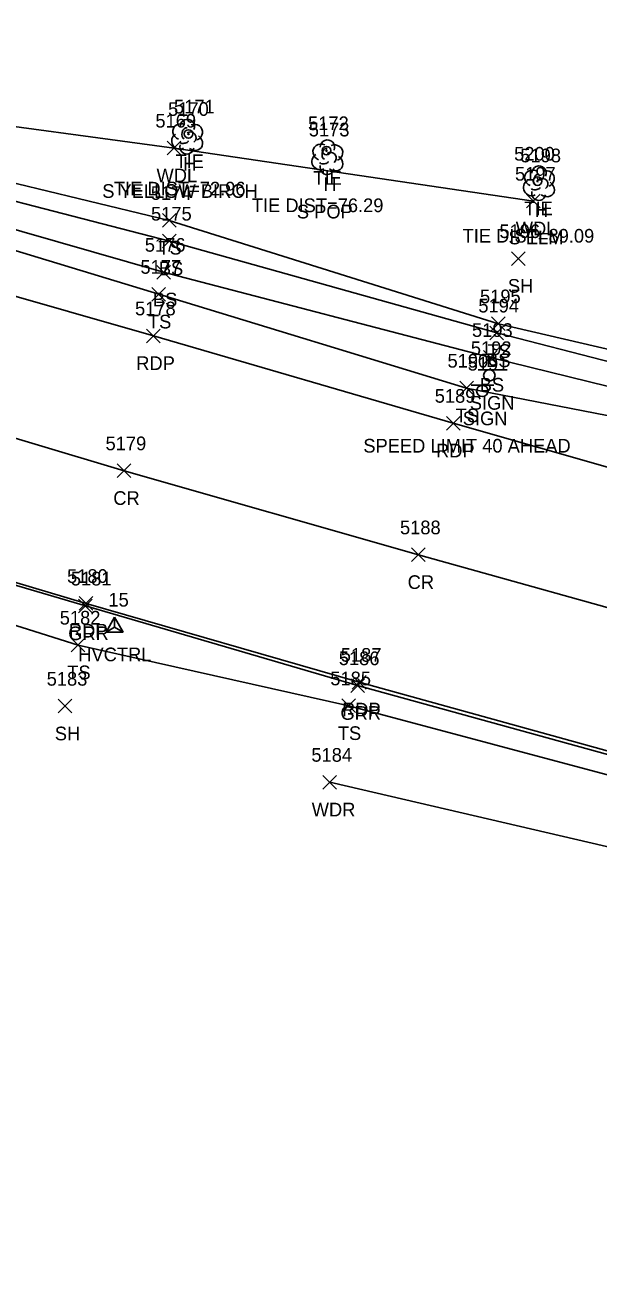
# Model space of a CAD drawing. Extents: x 1611797 to 1633212, y 298978 to 305475.
# Drawn here: x 1621136.7 to 1621220.5, y 300757.2 to 300938.8 of the extents above; entities that cross this region are included whole.
import ezdxf

# ---------------------------------------------------------------- set-up
doc = ezdxf.new("R2010")
doc.units = 0
for name, color, linetype in [('C_A', 7, 'Continuous'), ('C_C', 7, 'Continuous'), ('C_I', 7, 'Continuous'), ('CBP', 7, 'Continuous'), ('CPSM', 7, 'Continuous'), ('L_A', 7, 'Continuous'), ('L_C', 7, 'Continuous'), ('L_I', 7, 'Continuous'), ('L_TIC', 7, 'Continuous'), ('LAWA', 7, 'Continuous'), ('LELB', 7, 'Continuous'), ('LTD', 7, 'Continuous'), ('P_A', 7, 'Continuous'), ('P_I', 7, 'Continuous'), ('P_TIC', 7, 'Continuous'), ('PET', 7, 'Continuous'), ('PRC', 7, 'Continuous'), ('R_A', 7, 'Continuous'), ('R_I', 7, 'Continuous'), ('R_TIC', 7, 'Continuous'), ('RGR', 7, 'Continuous'), ('S_A', 7, 'Continuous'), ('S_C', 7, 'Continuous'), ('S_I', 7, 'Continuous'), ('SSGN', 7, 'Continuous')]:
    doc.layers.add(name, color=color, linetype=linetype)

msp = doc.modelspace()

# ---------------------------------------------------------------- linework, layer by layer
at = {"layer": 'CBP'}
for centre, radius in [((1621160.63, 300922.78), 0.625), ((1621160.63, 300922.78), 0.0833), ((1621180.8, 300920.34), 0.625), ((1621180.8, 300920.34), 0.0833), ((1621211.66, 300915.88), 0.625), ((1621211.66, 300915.88), 0.0833)]:
    msp.add_circle(centre, radius, dxfattribs=at)
at = {"layer": 'CPSM'}
for p, q in [((1621148.56, 300849.9), (1621149.81, 300852.07)), ((1621148.56, 300849.9), (1621149.81, 300850.62)), ((1621151.06, 300849.9), (1621149.81, 300852.07)), ((1621149.81, 300850.62), (1621149.81, 300852.07)), ((1621149.81, 300850.62), (1621149.81, 300850.62)), ((1621149.81, 300850.62), (1621151.06, 300849.9)), ((1621148.56, 300849.9), (1621151.06, 300849.9))]:
    msp.add_line(p, q, dxfattribs=at)
at = {"layer": 'L_TIC'}
for points in [[(1621157.52, 300919.72), (1621159.52, 300921.72)], [(1621159.52, 300919.72), (1621157.52, 300921.72)], [(1621210.06, 300911.95), (1621212.06, 300913.95)], [(1621212.06, 300911.95), (1621210.06, 300913.95)], [(1621156.8, 300909.14), (1621158.8, 300911.14)], [(1621158.8, 300909.14), (1621156.8, 300911.14)], [(1621156.83, 300906.11), (1621158.83, 300908.11)], [(1621158.83, 300906.11), (1621156.83, 300908.11)], [(1621207.84, 300903.55), (1621209.84, 300905.55)], [(1621209.84, 300903.55), (1621207.84, 300905.55)], [(1621155.98, 300901.55), (1621157.98, 300903.55)], [(1621157.98, 300901.55), (1621155.98, 300903.55)], [(1621155.28, 300898.32), (1621157.28, 300900.32)], [(1621157.28, 300898.32), (1621155.28, 300900.32)], [(1621204.94, 300894.01), (1621206.94, 300896.01)], [(1621206.94, 300894.01), (1621204.94, 300896.01)], [(1621204.7, 300892.66), (1621206.7, 300894.66)], [(1621206.7, 300892.66), (1621204.7, 300894.66)], [(1621203.77, 300889.08), (1621205.77, 300891.08)], [(1621205.77, 300889.08), (1621203.77, 300891.08)], [(1621200.28, 300884.59), (1621202.28, 300886.59)], [(1621202.28, 300884.59), (1621200.28, 300886.59)], [(1621143.48, 300846.99), (1621145.48, 300848.99)], [(1621145.48, 300846.99), (1621143.48, 300848.99)], [(1621141.58, 300838.05), (1621143.58, 300840.05)], [(1621143.58, 300838.05), (1621141.58, 300840.05)], [(1621183.05, 300838.1), (1621185.05, 300840.1)], [(1621185.05, 300838.1), (1621183.05, 300840.1)], [(1621180.28, 300826.92), (1621182.28, 300828.92)], [(1621182.28, 300826.92), (1621180.28, 300828.92)]]:
    msp.add_lwpolyline(points, dxfattribs=at)
at = {"layer": 'LAWA'}
for points in [[(1620861.04, 301010.64), (1620881.98, 300998.6), (1620938.74, 300983.06), (1620978.24, 300972.51), (1621027.9, 300952.6), (1621073.79, 300943.58), (1621123.92, 300925.4), (1621158.52, 300920.72), (1621211.06, 300912.95)], [(1621181.28, 300827.92), (1621223.86, 300818.05), (1621259.85, 300805.3), (1621302.95, 300795.39), (1621349.16, 300784.44), (1621405.32, 300776.46), (1621456.92, 300770.04), (1621498.1, 300763.95), (1621547.06, 300757.25), (1621601.93, 300760.87), (1621651.09, 300764.67), (1621694.04, 300764.66), (1621747.98, 300768.73), (1621798.16, 300780.47), (1621852.88, 300793.91), (1621883, 300806.16), (1621927.85, 300819.1), (1621967.48, 300826.99), (1621990.87, 300829.17), (1622005.83, 300841.63), (1622047.88, 300859.2), (1622083.34, 300869.94), (1622118.6, 300887.45), (1622128.05, 300883.04)]]:
    msp.add_lwpolyline(points, dxfattribs=at)
at = {"layer": 'LELB'}
for points in [[(1620610.05, 301081.63), (1620653.24, 301064.6), (1620689.93, 301054.76), (1620715.2, 301047.39), (1620738.96, 301039.89), (1620778.77, 301026.53), (1620815.2, 301012.84), (1620843.21, 301002.69), (1620881.71, 300987.15), (1620935.76, 300969.96), (1620973.5, 300956.61), (1621023.49, 300939.01), (1621037.44, 300936.9), (1621039.71, 300937.3), (1621069.26, 300926.97), (1621120.73, 300912.93), (1621156.98, 300902.55), (1621204.77, 300890.08), (1621239.29, 300881.57), (1621276.73, 300871.42), (1621303.38, 300866.18), (1621303.5, 300867.47)], [(1620689.93, 301054.76), (1620716.06, 301051.01), (1620739.89, 301043.74), (1620779.61, 301029.2), (1620817.03, 301018.63), (1620844.33, 301007.99), (1620883.46, 300993.05), (1620936.82, 300975.73), (1620975.28, 300963.09), (1621024.77, 300942.58), (1621038.34, 300941.32), (1621041.82, 300939.47), (1621070.34, 300929.75), (1621157.83, 300907.11), (1621205.7, 300893.66), (1621239.74, 300884.91), (1621277.46, 300874.52), (1621303.5, 300867.47)], [(1620688.72, 301052.34), (1620714.32, 301045.05), (1620737.68, 301035.38), (1620777.23, 301020.57), (1620813.34, 301008.47), (1620842.18, 300998.22), (1620880.79, 300984.17), (1620934.13, 300966.07), (1620973.03, 300953.75), (1621023.42, 300937.71), (1621069.61, 300924.85), (1621119.8, 300910.39), (1621156.28, 300899.32), (1621201.28, 300885.59), (1621238.91, 300878.28), (1621274.83, 300865.29), (1621302.47, 300862.69), (1621305.22, 300865.66), (1621305.79, 300869.49), (1621301.92, 300878.82)], [(1620867.95, 300935.51), (1620874.18, 300931.94), (1620917.81, 300919.84), (1620961.6, 300904.91), (1621001.66, 300890.71), (1621059.05, 300872.94), (1621101.65, 300861.47), (1621144.48, 300847.99), (1621184.05, 300839.1), (1621226.07, 300827.87), (1621262.05, 300818.13), (1621304.32, 300806.96), (1621349.8, 300796.53)], [(1621070.51, 300932.41), (1621122.26, 300918.7), (1621157.8, 300910.14), (1621205.94, 300895.01), (1621239.76, 300887.16), (1621278.8, 300876.27), (1621300.87, 300873.37)]]:
    msp.add_lwpolyline(points, dxfattribs=at)
at = {"layer": 'LTD'}
for p, q in [((1621160.41, 300922.43), (1621160.41, 300922.43)), ((1621160.41, 300922.43), (1621160.41, 300922.43)), ((1621180.9, 300919.42), (1621180.9, 300919.42)), ((1621180.9, 300919.42), (1621180.9, 300919.42)), ((1621211.85, 300915.63), (1621211.85, 300915.63)), ((1621211.85, 300915.63), (1621211.85, 300915.63))]:
    msp.add_line(p, q, dxfattribs=at)
for centre in [(1621160.45, 300923.86), (1621180.95, 300920.86), (1621211.89, 300917.06)]:
    msp.add_arc(centre, 1.05, 335.5272, 180.9563, dxfattribs=at)
for centre, major_axis, ratio, start_param, end_param in [((1621159.62, 300923.09), (1.21, -0.51), 0.895232, 1.570796, 4.712389), ((1621160.2, 300922.88), (-0.208, -0.792), 0.645439, 3.141593, 6.283185), ((1621160.91, 300922.26), (-0.5, 0.667), 0.989748, 3.141593, 6.283185), ((1621161.45, 300923.01), (-1.14, -0.48), 0.949671, 1.570796, 4.712389), ((1621159.32, 300921.72), (0.58, -1.04), 0.959034, 3.141593, 6.283185), ((1621159.95, 300921.68), (-0.625, -0.083), 0.423636, 0, 3.141593), ((1621161.41, 300921.59), (-1.09, 0.79), 0.841452, 1.570796, 4.712389), ((1621180.11, 300920.09), (1.21, -0.51), 0.895232, 1.570796, 4.712389), ((1621181.95, 300920.01), (-1.14, -0.48), 0.949671, 1.570796, 4.712389), ((1621160.41, 300920.93), (0.26, 1.06), 0.942809, 1.570796, 4.712389), ((1621179.82, 300918.72), (0.58, -1.04), 0.959034, 3.141593, 6.283185), ((1621180.7, 300919.88), (-0.208, -0.792), 0.645439, 3.141593, 6.283185), ((1621181.4, 300919.26), (-0.5, 0.667), 0.989748, 3.141593, 6.283185), ((1621181.9, 300918.59), (-1.09, 0.79), 0.841452, 1.570796, 4.712389), ((1621180.9, 300917.92), (0.26, 1.06), 0.942809, 1.570796, 4.712389), ((1621180.45, 300918.67), (-0.625, -0.083), 0.423636, 0, 3.141593), ((1621211.06, 300916.3), (1.21, -0.51), 0.895232, 1.570796, 4.712389), ((1621210.76, 300914.92), (0.58, -1.04), 0.959034, 3.141593, 6.283185), ((1621211.64, 300916.09), (-0.208, -0.792), 0.645439, 3.141593, 6.283185), ((1621212.35, 300915.46), (-0.5, 0.667), 0.989748, 3.141593, 6.283185), ((1621212.89, 300916.21), (-1.14, -0.48), 0.949671, 1.570796, 4.712389), ((1621211.85, 300914.13), (0.26, 1.06), 0.942809, 1.570796, 4.712389), ((1621211.39, 300914.88), (-0.625, -0.083), 0.423636, 0, 3.141593), ((1621212.85, 300914.8), (-1.09, 0.79), 0.841452, 1.570796, 4.712389)]:
    msp.add_ellipse(centre, major_axis=major_axis, ratio=ratio, start_param=start_param, end_param=end_param, dxfattribs=at)
at = {"layer": 'P_TIC'}
for points in [[(1621154.49, 300892.24), (1621156.49, 300894.24)], [(1621156.49, 300892.24), (1621154.49, 300894.24)], [(1621198.33, 300879.45), (1621200.33, 300881.45)], [(1621200.33, 300879.45), (1621198.33, 300881.45)], [(1621150.19, 300872.5), (1621152.19, 300874.5)], [(1621152.19, 300872.5), (1621150.19, 300874.5)], [(1621193.24, 300860.2), (1621195.24, 300862.2)], [(1621195.24, 300860.2), (1621193.24, 300862.2)], [(1621144.64, 300853.09), (1621146.64, 300855.09)], [(1621146.64, 300853.09), (1621144.64, 300855.09)], [(1621184.58, 300841.55), (1621186.58, 300843.55)], [(1621186.58, 300841.55), (1621184.58, 300843.55)]]:
    msp.add_lwpolyline(points, dxfattribs=at)
at = {"layer": 'PET'}
for points in [[(1620652.81, 301063.66), (1620688.75, 301050.82), (1620736.82, 301032.57), (1620776.22, 301017.58), (1620812.29, 301005.23), (1620841.27, 300994.38), (1620880.08, 300981.24), (1620932.9, 300962.82), (1620971.96, 300950.09), (1621021.91, 300933.66), (1621068.47, 300919.77), (1621117.81, 300904.04), (1621155.49, 300893.24), (1621199.33, 300880.45), (1621237.13, 300869.7), (1621273.58, 300859.96), (1621301.98, 300852.73), (1621302.78, 300853.1), (1621341.3, 300845.04)], [(1620638.79, 301027.27), (1620677.57, 301012.33), (1620722.34, 300995.34), (1620767.84, 300978.58), (1620798.09, 300967.55), (1620834.95, 300954.43), (1620835.22, 300953.67), (1620854.54, 300945.51), (1620866.04, 300942.22), (1620872.47, 300940.76), (1620919.99, 300925.33), (1620961.67, 300911.37), (1621008.86, 300895.96), (1621058.9, 300880.43), (1621103.1, 300866.75), (1621145.64, 300854.09), (1621185.58, 300842.55), (1621227.3, 300830.99), (1621263.03, 300821.57), (1621305.61, 300811.18), (1621350.51, 300801.8)]]:
    msp.add_lwpolyline(points, dxfattribs=at)
at = {"layer": 'PRC'}
msp.add_lwpolyline([(1620645.54, 301046.08), (1620683.56, 301031.25), (1620729.1, 301014.11), (1620770.58, 300999.13), (1620804.99, 300986.78), (1620835.3, 300975.92), (1620877.4, 300961.18), (1620927.85, 300943.74), (1620966.43, 300931.02), (1621015.73, 300914.97), (1621062.73, 300900.33), (1621110.17, 300885.79), (1621151.19, 300873.5), (1621194.24, 300861.2), (1621232.33, 300850.54), (1621267.95, 300841.08), (1621310.56, 300830.69), (1621354.83, 300821.25)], dxfattribs=at)
at = {"layer": 'R_TIC'}
for points in [[(1621144.54, 300852.71), (1621146.54, 300854.71)], [(1621146.54, 300852.71), (1621144.54, 300854.71)], [(1621184.35, 300841.05), (1621186.35, 300843.05)], [(1621186.35, 300841.05), (1621184.35, 300843.05)]]:
    msp.add_lwpolyline(points, dxfattribs=at)
at = {"layer": 'RGR'}
msp.add_lwpolyline([(1620882.02, 300933.34), (1620895.8, 300931.03), (1620908.69, 300927.95), (1620919.74, 300924.69), (1620961.46, 300911.01), (1621008.56, 300895.73), (1621058.84, 300879.99), (1621103.15, 300866.22), (1621145.54, 300853.71), (1621185.35, 300842.05), (1621227.19, 300830.49), (1621262.93, 300821.15), (1621305.42, 300810.62), (1621350.33, 300801.15)], dxfattribs=at)
at = {"layer": 'SSGN'}
for p, q in [((1621202.98, 300888.28), (1621206.31, 300888.28)), ((1621204.62, 300887.45), (1621204.62, 300887.45)), ((1621201.94, 300886.01), (1621205.28, 300886.01)), ((1621203.59, 300885.18), (1621203.59, 300885.18))]:
    msp.add_line(p, q, dxfattribs=at)
for centre in [(1621204.62, 300887.45), (1621203.59, 300885.18)]:
    msp.add_circle(centre, 0.833, dxfattribs=at)

# ---------------------------------------------------------------- texts
at = {"layer": 'C_A'}
for s, p in [('TIE', (1621158.71, 300917.78)), ('TIE', (1621178.88, 300915.34)), ('TIE', (1621209.74, 300910.88)), ('HVCTRL', (1621144.5, 300845.62))]:
    msp.add_text(s, height=2, dxfattribs=at).set_placement(p)
at = {"layer": 'C_C'}
for s, p in [('TIE DIST=72.96', (1621149.71, 300913.78)), ('TIE DIST=76.29', (1621169.88, 300911.34)), ('TIE DIST=89.09', (1621200.71, 300906.88))]:
    msp.add_text(s, height=2, dxfattribs=at).set_placement(p)
at = {"layer": 'C_I'}
for s, p in [('5171', (1621158.5, 300925.78)), ('5172', (1621178.1, 300923.34)), ('5200', (1621208.24, 300918.88)), ('15', (1621148.91, 300853.62))]:
    msp.add_text(s, height=2, dxfattribs=at).set_placement(p)
at = {"layer": 'L_A'}
for s, p in [('H', (1621159.84, 300917.43)), ('WDL', (1621155.94, 300915.72)), ('H', (1621180.34, 300914.42)), ('H', (1621211.28, 300910.63)), ('WDL', (1621208.48, 300907.95)), ('TS', (1621156.21, 300905.14)), ('BS', (1621156.28, 300902.11)), ('SH', (1621207.33, 300899.55)), ('BS', (1621155.42, 300897.55)), ('TS', (1621154.69, 300894.32)), ('BS', (1621204.14, 300888.66)), ('TS', (1621204.35, 300890.01)), ('BS', (1621203.21, 300885.08)), ('TS', (1621199.69, 300880.59)), ('TS', (1621142.89, 300842.99)), ('SH', (1621141.07, 300834.05)), ('TS', (1621182.46, 300834.1)), ('WDR', (1621178.64, 300822.92))]:
    msp.add_text(s, height=2, dxfattribs=at).set_placement(p)
at = {"layer": 'L_C'}
for s, p in [('S YELLOW BIRCH', (1621148.01, 300913.43)), ('S POP', (1621176.47, 300910.42)), ('S ELM', (1621207.42, 300906.63))]:
    msp.add_text(s, height=2, dxfattribs=at).set_placement(p)
at = {"layer": 'L_I'}
for s, p in [('5170', (1621157.63, 300925.43)), ('5169', (1621155.78, 300923.72)), ('5173', (1621178.21, 300922.42)), ('5198', (1621209.15, 300918.63)), ('5197', (1621208.37, 300915.95)), ('5174', (1621155.11, 300913.14)), ('5175', (1621155.14, 300910.11)), ('5196', (1621206.09, 300907.55)), ('5176', (1621154.23, 300905.55)), ('5177', (1621153.59, 300902.32)), ('5195', (1621203.25, 300898.01)), ('5194', (1621203.01, 300896.66)), ('5193', (1621202.08, 300893.08)), ('5190', (1621198.5, 300888.59)), ('5182', (1621141.79, 300850.99)), ('5183', (1621139.88, 300842.05)), ('5185', (1621181.36, 300842.1)), ('5184', (1621178.59, 300830.92))]:
    msp.add_text(s, height=2, dxfattribs=at).set_placement(p)
at = {"layer": 'P_A'}
for s, p in [('RDP', (1621152.98, 300888.24)), ('RDP', (1621196.82, 300875.45)), ('CR', (1621149.62, 300868.5)), ('CR', (1621192.67, 300856.2)), ('RDP', (1621143.13, 300849.09)), ('RDP', (1621183.07, 300837.55))]:
    msp.add_text(s, height=2, dxfattribs=at).set_placement(p)
at = {"layer": 'P_I'}
for s, p in [('5178', (1621152.8, 300896.24)), ('5189', (1621196.63, 300883.45)), ('5179', (1621148.49, 300876.5)), ('5188', (1621191.55, 300864.2)), ('5180', (1621142.86, 300857.09)), ('5187', (1621182.89, 300845.55))]:
    msp.add_text(s, height=2, dxfattribs=at).set_placement(p)
at = {"layer": 'R_A'}
for p in [(1621143.03, 300848.71), (1621182.84, 300837.05)]:
    msp.add_text('GRR', height=2, dxfattribs=at).set_placement(p)
at = {"layer": 'R_I'}
for s, p in [('5181', (1621143.41, 300856.71)), ('5186', (1621182.6, 300845.05))]:
    msp.add_text(s, height=2, dxfattribs=at).set_placement(p)
at = {"layer": 'S_A'}
for p in [(1621201.76, 300882.43), (1621200.73, 300880.16)]:
    msp.add_text('SIGN', height=2, dxfattribs=at).set_placement(p)
at = {"layer": 'S_C'}
msp.add_text('SPEED LIMIT 40 AHEAD', height=2, dxfattribs=at).set_placement((1621186.19, 300876.16))
at = {"layer": 'S_I'}
for s, p in [('5192', (1621201.91, 300890.43)), ('5191', (1621201.45, 300888.16))]:
    msp.add_text(s, height=2, dxfattribs=at).set_placement(p)

doc.saveas('drawing.dxf')
